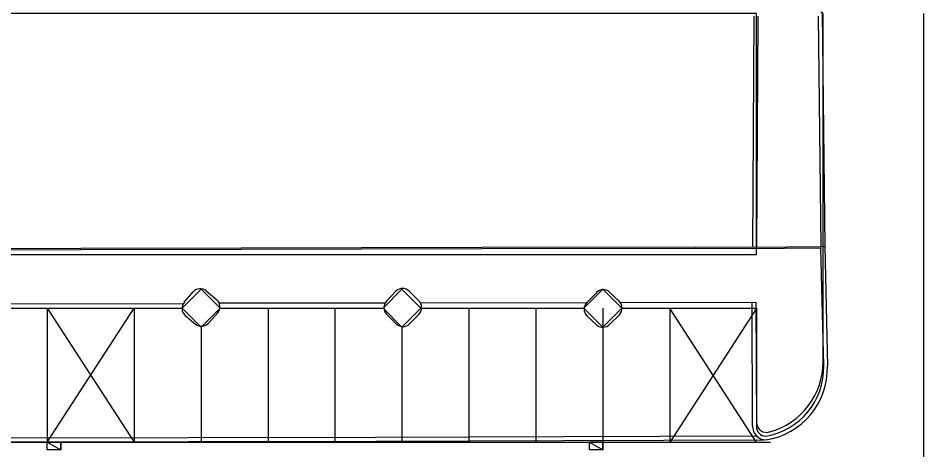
# Model space of a CAD drawing. Extents: x -264205 to -263659, y -1242401 to -1241986.
# Drawn here: x -263957.16 to -263923.33, y -1242271.27 to -1242255.16 of the extents above; entities that cross this region are included whole.
import ezdxf

# ---------------------------------------------------------------- set-up
doc = ezdxf.new("R2010")
doc.units = 0
for name, color, linetype in [('PROJEKT_OBRUBNIKY_KOMUNIKACIE', 7, 'Continuous'), ('PROJEKT_TDZ_VODOROVNE', 7, 'Continuous'), ('SITUACIA_DSP_2D', 7, 'Continuous'), ('SO_20-2_OBRUBNIKY_DOLNA_HRANA', 7, 'Continuous'), ('SO_20-2_OBRUBNIKY_HORNA_HRANA', 7, 'Continuous')]:
    doc.layers.add(name, color=color, linetype=linetype)

msp = doc.modelspace()

# ---------------------------------------------------------------- linework, layer by layer
at = {"layer": 'PROJEKT_OBRUBNIKY_KOMUNIKACIE'}
for p, q in [((-263927.093, -1242267.983), (-263927.093, -1242254.982)), ((-263957.861, -1242265.982), (-263951.031, -1242265.982)), ((-263949.617, -1242265.982), (-263943.531, -1242265.982)), ((-263942.117, -1242265.982), (-263936.031, -1242265.982)), ((-263934.617, -1242265.982), (-263929.58, -1242265.983)), ((-263929.58, -1242265.983), (-263929.58, -1242270.257)), ((-263965.568, -1242270.982), (-263929.061, -1242270.982))]:
    msp.add_line(p, q, dxfattribs=at)
for points in [[(-263929.58, -1242254.982), (-263970.077, -1242254.982), (-263970.077, -1242263.982), (-263929.58, -1242263.982), (-263929.58, -1242254.982)], [(-263950.324, -1242265.275), (-263949.617, -1242265.982), (-263950.324, -1242266.689), (-263951.031, -1242265.982), (-263950.324, -1242265.275)], [(-263942.824, -1242265.275), (-263942.117, -1242265.982), (-263942.824, -1242266.689), (-263943.531, -1242265.982), (-263942.824, -1242265.275)], [(-263935.324, -1242265.275), (-263934.617, -1242265.982), (-263935.324, -1242266.689), (-263936.031, -1242265.982), (-263935.324, -1242265.275)]]:
    msp.add_lwpolyline(points, dxfattribs=at)
for centre, radius, start, end in [((-263929.798, -1242267.992), 2.705, 285.1069, 0.1973), ((-263929.208, -1242270.25), 0.372, 181.1005, 288.0452)]:
    msp.add_arc(centre, radius, start, end, dxfattribs=at)
at = {"layer": 'PROJEKT_TDZ_VODOROVNE'}
for p, q in [((-263923.33, -1242296.482), (-263923.33, -1242254.982)), ((-263956.068, -1242265.982), (-263956.068, -1242270.982)), ((-263956.068, -1242270.982), (-263952.824, -1242265.982)), ((-263956.068, -1242265.982), (-263952.824, -1242270.982)), ((-263952.824, -1242265.982), (-263952.824, -1242270.982)), ((-263947.824, -1242265.982), (-263947.824, -1242270.982)), ((-263945.324, -1242265.982), (-263945.324, -1242270.982)), ((-263940.324, -1242265.982), (-263940.324, -1242270.982)), ((-263937.824, -1242265.982), (-263937.824, -1242270.982)), ((-263935.324, -1242265.982), (-263935.324, -1242270.982)), ((-263935.324, -1242265.982), (-263935.324, -1242270.982)), ((-263932.824, -1242265.982), (-263932.824, -1242270.982)), ((-263932.824, -1242271.014), (-263929.58, -1242266.014)), ((-263932.824, -1242266.014), (-263929.58, -1242271.014)), ((-263950.324, -1242266.689), (-263950.324, -1242270.982)), ((-263942.824, -1242266.689), (-263942.824, -1242270.982))]:
    msp.add_line(p, q, dxfattribs=at)
at = {"layer": 'SITUACIA_DSP_2D'}
for p, q in [((-263929.58, -1242263.982), (-263929.58, -1242254.982)), ((-263970.077, -1242263.982), (-263929.58, -1242263.982)), ((-263951.031, -1242265.982), (-263950.324, -1242265.275)), ((-263950.324, -1242265.275), (-263949.617, -1242265.982)), ((-263943.531, -1242265.982), (-263942.824, -1242265.275)), ((-263942.824, -1242265.275), (-263942.117, -1242265.982)), ((-263936.031, -1242265.982), (-263935.324, -1242265.275)), ((-263935.324, -1242265.275), (-263934.617, -1242265.982)), ((-263950.324, -1242266.689), (-263951.031, -1242265.982)), ((-263949.617, -1242265.982), (-263950.324, -1242266.689)), ((-263942.824, -1242266.689), (-263943.531, -1242265.982)), ((-263942.117, -1242265.982), (-263942.824, -1242266.689)), ((-263935.324, -1242266.689), (-263936.031, -1242265.982)), ((-263934.617, -1242265.982), (-263935.324, -1242266.689)), ((-263956.068, -1242270.982), (-263955.568, -1242270.982)), ((-263956.068, -1242271.272), (-263956.068, -1242270.982)), ((-263956.068, -1242270.982), (-263955.568, -1242271.272)), ((-263956.068, -1242270.982), (-263955.568, -1242271.272)), ((-263955.568, -1242270.982), (-263956.068, -1242270.982)), ((-263955.568, -1242270.982), (-263955.568, -1242271.272)), ((-263955.568, -1242271.272), (-263955.568, -1242270.982)), ((-263935.824, -1242270.983), (-263935.324, -1242270.983)), ((-263935.824, -1242271.273), (-263935.824, -1242270.983)), ((-263935.824, -1242270.983), (-263935.324, -1242271.273)), ((-263935.824, -1242270.983), (-263935.324, -1242271.273)), ((-263935.324, -1242270.983), (-263935.824, -1242270.983)), ((-263935.324, -1242270.983), (-263935.324, -1242271.273)), ((-263935.324, -1242271.273), (-263935.324, -1242270.983)), ((-263955.568, -1242271.272), (-263956.068, -1242271.272)), ((-263935.324, -1242271.273), (-263935.824, -1242271.273))]:
    msp.add_line(p, q, dxfattribs=at)
at = {"layer": 'SO_20-2_OBRUBNIKY_DOLNA_HRANA'}
for p, q in [((-263929.686, -1242255.089), (-263929.727, -1242263.714)), ((-263927.032, -1242263.694), (-263926.933, -1242268.148))]:
    msp.add_line(p, q, dxfattribs=at)
for points in [[(-263927.183, -1242254.936), (-263927.134, -1242254.939), (-263927.032, -1242263.694)], [(-263929.726, -1242270.391), (-263929.741, -1242265.763)], [(-263965.289, -1242270.846), (-263957.9, -1242270.825), (-263950.806, -1242270.811), (-263943.808, -1242270.801), (-263936.795, -1242270.772), (-263929.578, -1242270.752)], [(-263965.143, -1242270.987), (-263957.899, -1242270.977), (-263950.804, -1242270.956), (-263943.803, -1242270.944), (-263936.794, -1242270.917), (-263929.31, -1242270.895)]]:
    msp.add_lwpolyline(points, dxfattribs=at)
for centre, major_axis, ratio, start_param, end_param in [((-263929.65, -1242268.217), (2.482, -1.11), 0.999606, 5.286433, 6.729313), ((-263929.215, -1242270.392), (-0.294, -0.418), 0.999456, 5.322444, 6.858759)]:
    msp.add_ellipse(centre, major_axis=major_axis, ratio=ratio, start_param=start_param, end_param=end_param, dxfattribs=at)
at = {"layer": 'SO_20-2_OBRUBNIKY_HORNA_HRANA'}
for p, q in [((-263929.536, -1242255.089), (-263929.577, -1242263.713)), ((-263927.071, -1242268.139), (-263927.18, -1242263.745)), ((-263950.951, -1242265.761), (-263950.623, -1242265.376)), ((-263950.131, -1242265.343), (-263949.739, -1242265.668)), ((-263943.395, -1242265.72), (-263943.051, -1242265.348)), ((-263942.552, -1242265.355), (-263942.192, -1242265.709)), ((-263935.915, -1242265.77), (-263935.562, -1242265.406)), ((-263935.066, -1242265.387), (-263934.706, -1242265.728)), ((-263957.867, -1242265.823), (-263950.988, -1242265.812)), ((-263949.649, -1242265.791), (-263943.444, -1242265.784)), ((-263942.133, -1242265.787), (-263935.922, -1242265.777)), ((-263950.919, -1242266.254), (-263950.536, -1242266.579)), ((-263949.701, -1242266.158), (-263950.044, -1242266.54)), ((-263943.396, -1242266.21), (-263943.028, -1242266.577)), ((-263942.184, -1242266.207), (-263942.539, -1242266.57)), ((-263935.918, -1242266.267), (-263935.554, -1242266.612)), ((-263934.7, -1242266.23), (-263935.058, -1242266.584))]:
    msp.add_line(p, q, dxfattribs=at)
for points in [[(-263927.277, -1242255.089), (-263927.18, -1242263.695)], [(-263927.032, -1242263.694), (-263929.858, -1242263.715), (-263931.859, -1242263.708), (-263939.843, -1242263.726), (-263948.832, -1242263.749), (-263954.816, -1242263.759), (-263960.791, -1242263.777), (-263965.254, -1242263.802), (-263965.276, -1242265.854)], [(-263927.18, -1242263.745), (-263929.889, -1242263.765), (-263931.859, -1242263.758), (-263939.843, -1242263.776), (-263948.832, -1242263.799), (-263954.816, -1242263.809), (-263960.791, -1242263.827), (-263965.205, -1242263.852), (-263965.226, -1242265.854)], [(-263934.671, -1242265.768), (-263929.601, -1242265.763), (-263929.585, -1242270.395)]]:
    msp.add_lwpolyline(points, dxfattribs=at)
for centre, major_axis, ratio, start_param, end_param in [((-263950.36, -1242265.609), (-0.344, -0.07), 0.999884, 3.79973, 5.357438), ((-263942.805, -1242265.603), (-0.334, -0.118), 0.999583, 3.576129, 5.140228), ((-263935.305, -1242265.645), (-0.321, -0.145), 0.999085, 3.54274, 5.109586), ((-263950.685, -1242265.991), (0.002, -0.352), 0.999397, 3.992341, 5.549094), ((-263949.97, -1242265.932), (0.325, 0.133), 0.999614, 5.197714, 6.746788), ((-263943.139, -1242265.965), (-0.087, -0.344), 0.999684, 4.196564, 5.720294), ((-263942.444, -1242265.962), (0.191, 0.302), 0.999031, 4.520332, 6.062322), ((-263935.667, -1242266.02), (-0.034, 0.351), 0.999242, 0.684117, 2.250423), ((-263934.953, -1242265.982), (-0.112, 0.336), 0.999809, 3.615093, 5.188028), ((-263950.31, -1242266.304), (0.29, 0.205), 0.999717, 3.4083, 4.942889), ((-263942.787, -1242266.319), (0.155, 0.317), 0.999622, 2.843241, 4.374597), ((-263935.321, -1242266.338), (0.108, -0.343), 0.999946, 5.271845, 6.79735), ((-263929.659, -1242268.206), (1.529, -2.091), 0.99928, 5.816835, 7.249076), ((-263929.226, -1242270.403), (-0.344, 0.103), 0.999351, 0.269711, 1.843256)]:
    msp.add_ellipse(centre, major_axis=major_axis, ratio=ratio, start_param=start_param, end_param=end_param, dxfattribs=at)

doc.saveas('drawing.dxf')
